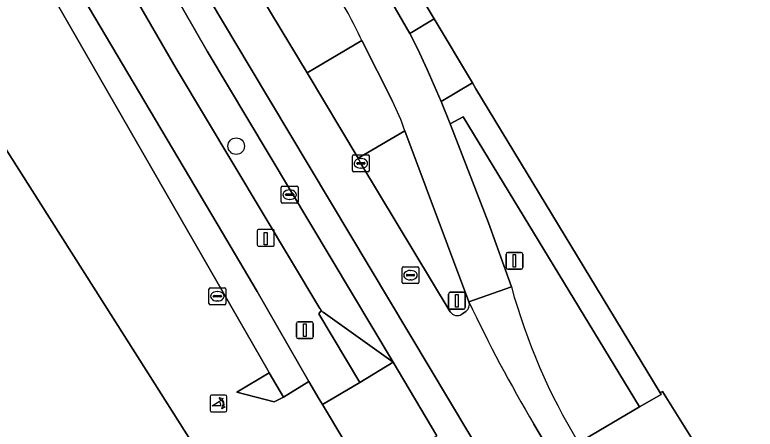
# Model space of a CAD drawing. Extents: x 161771 to 163125, y 382475 to 383179.
# Drawn here: x 162244.33 to 162288.18, y 382996.5 to 383021.05 of the extents above; entities that cross this region are included whole.
import ezdxf

# ---------------------------------------------------------------- set-up
doc = ezdxf.new("R2010")
doc.units = 0
for name, color, linetype in [('IMGEO_Berm_groen', 7, 'Continuous'), ('IMGEO_Boom', 7, 'Continuous'), ('IMGEO_Erf', 7, 'Continuous'), ('IMGEO_Fietspad_gesloten', 7, 'Continuous'), ('IMGEO_Groenvoorziening', 7, 'Continuous'), ('IMGEO_Kolk', 7, 'Continuous'), ('IMGEO_Laadpaal', 7, 'Continuous'), ('IMGEO_Lichtmast', 7, 'Continuous'), ('IMGEO_Pand', 7, 'Continuous'), ('IMGEO_Parkeervlak_open', 7, 'Continuous'), ('IMGEO_Poller', 7, 'Continuous'), ('IMGEO_Rijbaan_lokaal_gesloten', 7, 'Continuous'), ('IMGEO_Rijbaan_lokaal_open', 7, 'Continuous'), ('IMGEO_Rioolput', 7, 'Continuous'), ('IMGEO_Verkeersbordpaal', 7, 'Continuous'), ('IMGEO_Verkeerseiland_groen', 7, 'Continuous'), ('IMGEO_Voetpad_open', 7, 'Continuous')]:
    doc.layers.add(name, color=color, linetype=linetype)

msp = doc.modelspace()

# ---------------------------------------------------------------- linework, layer by layer
at = {"layer": 'IMGEO_Berm_groen'}
msp.add_lwpolyline([(162258.506, 383022.838), (162261.644, 383017.607), (162264.888, 383019.529)], dxfattribs=at)
msp.add_arc((162238.099, 383006.958), 29.592, 25.139, 32.18, dxfattribs=at)
at = {"layer": 'IMGEO_Boom'}
msp.add_circle((162257.441, 383013.272), 0.489, dxfattribs=at)
at = {"layer": 'IMGEO_Erf'}
for points in [[(162390.903, 383018.326), (162345.808, 383028.59), (162341.754, 383029.513), (162329.778, 383032.259), (162316.365, 383035.231), (162315.135, 383035.503), (162307.564, 383037.18), (162307.693, 383037.758), (162286.531, 383042.481), (162272.573, 383045.648), (162271.942, 383042.707), (162267.815, 383023.058), (162269.166, 383020.806), (162271.44, 383017.015), (162271.642, 383016.678), (162282.561, 382998.663), (162282.694, 382998.745), (162285.645, 382993.994)], [(162265.135, 382993.636), (162262.556, 382997.957), (162262.365, 382998.277), (162261.74, 382999.324), (162260.234, 382998.399), (162259.692, 382998.126), (162257.482, 382998.695), (162259.402, 382999.848), (162259.315, 383000), (162244.219, 383026.291), (162241.992, 383037.016), (162236.909, 383038.191), (162235.21, 383038.577), (162234.544, 383035.577), (162234.18, 383033.937), (162237.732, 383028.397), (162238.726, 383029.045), (162238.997, 383028.624), (162237.993, 383027.987), (162239.092, 383026.259), (162236.485, 383024.601), (162252.111, 383000), (162254.878, 382995.644)]]:
    msp.add_lwpolyline(points, dxfattribs=at)
at = {"layer": 'IMGEO_Fietspad_gesloten'}
for points in [[(162267.436, 383014.181), (162271.227, 383004.056), (162273.743, 383004.937), (162272.387, 383008.736), (162270.119, 383014.6), (162269.582, 383015.918), (162268.749, 383017.818), (162268.188, 383019.062), (162267.734, 383019.951), (162266.865, 383021.456), (162266.476, 383022.107), (162261.893, 383029.84)], [(162264.888, 383019.529), (162266.692, 383015.933)]]:
    msp.add_lwpolyline(points, dxfattribs=at)
for centre, radius, start, end in [((162238.099, 383006.958), 29.592, 25.139, 32.18), ((162256.013, 383010.364), 12.044, 18.4766, 27.5412)]:
    msp.add_arc(centre, radius, start, end, dxfattribs=at)
at = {"layer": 'IMGEO_Groenvoorziening'}
for points in [[(162242.642, 383038.727), (162241.63, 383038.949), (162241.992, 383037.016), (162244.219, 383026.291), (162259.315, 383000), (162259.402, 382999.848), (162260.234, 382998.399), (162261.74, 382999.324), (162258.681, 383004.654), (162256.308, 383008.673), (162248.068, 383022.61), (162245.985, 383026.331)], [(162270.887, 383015.006), (162270.119, 383014.6), (162272.387, 383008.736), (162273.743, 383004.937)], [(162277.713, 382995.702), (162281.332, 382997.822), (162270.887, 383015.006)]]:
    msp.add_lwpolyline(points, dxfattribs=at)
msp.add_lwpolyline([(162259.402, 382999.848), (162257.482, 382998.695), (162259.692, 382998.126), (162260.234, 382998.399)], close=True, dxfattribs=at)
msp.add_arc((162309.016, 383014.63), 36.581, 195.3649, 211.1595, dxfattribs=at)
at = {"layer": 'IMGEO_Kolk'}
for p, q in [((162264.326, 383011.827), (162264.326, 383012.679)), ((162264.401, 383012.753), (162265.253, 383012.753)), ((162264.814, 383012.533), (162264.839, 383012.533)), ((162265.327, 383012.679), (162265.327, 383011.827)), ((162264.585, 383012.247), (162264.585, 383012.259)), ((162265.023, 383012.21), (162264.625, 383012.21)), ((162264.628, 383012.296), (162265.026, 383012.296)), ((162264.837, 383011.973), (162264.812, 383011.973)), ((162265.069, 383012.259), (162265.069, 383012.247)), ((162265.253, 383011.753), (162264.401, 383011.753)), ((162260.111, 383009.97), (162260.111, 383010.822)), ((162260.186, 383010.896), (162261.038, 383010.896)), ((162260.599, 383010.676), (162260.624, 383010.676)), ((162261.112, 383010.822), (162261.112, 383009.97)), ((162260.37, 383010.39), (162260.37, 383010.402)), ((162260.808, 383010.353), (162260.41, 383010.353)), ((162260.413, 383010.439), (162260.811, 383010.439)), ((162260.854, 383010.402), (162260.854, 383010.39)), ((162261.038, 383009.896), (162260.186, 383009.896)), ((162260.622, 383010.116), (162260.597, 383010.116)), ((162255.828, 383003.953), (162255.828, 383004.805)), ((162255.903, 383004.879), (162256.755, 383004.879)), ((162256.316, 383004.659), (162256.341, 383004.659)), ((162256.829, 383004.805), (162256.829, 383003.953)), ((162256.087, 383004.373), (162256.087, 383004.385)), ((162256.525, 383004.336), (162256.127, 383004.336)), ((162256.13, 383004.422), (162256.528, 383004.422)), ((162256.339, 383004.099), (162256.314, 383004.099)), ((162256.571, 383004.385), (162256.571, 383004.373)), ((162256.755, 383003.879), (162255.903, 383003.879))]:
    msp.add_line(p, q, dxfattribs=at)
for points in [[(162264.326, 383011.827), (162264.326, 383012.679)], [(162264.401, 383012.753), (162265.253, 383012.753)], [(162265.327, 383012.679), (162265.327, 383011.827)], [(162265.253, 383011.753), (162264.401, 383011.753)], [(162260.111, 383009.97), (162260.111, 383010.822)], [(162260.186, 383010.896), (162261.038, 383010.896)], [(162261.112, 383010.822), (162261.112, 383009.97)], [(162261.038, 383009.896), (162260.186, 383009.896)], [(162255.828, 383003.953), (162255.828, 383004.805)], [(162255.903, 383004.879), (162256.755, 383004.879)], [(162256.829, 383004.805), (162256.829, 383003.953)], [(162256.755, 383003.879), (162255.903, 383003.879)]]:
    msp.add_lwpolyline(points, dxfattribs=at)
for centre, radius, start, end in [((162264.403, 383012.677), 0.0765, 91.552, 178.448), ((162264.403, 383012.677), 0.0765, 91.552, 178.448), ((162265.251, 383012.677), 0.0765, 1.552, 88.448), ((162265.251, 383012.677), 0.0765, 1.552, 88.448), ((162264.625, 383012.256), 0.0403, 85.8775, 175.7526), ((162264.622, 383012.246), 0.0366, 178.938, 274.7102), ((162265.026, 383012.253), 0.043, 264.8664, 352.4533), ((162265.03, 383012.258), 0.0386, 1.7309, 96.639), ((162264.403, 383011.829), 0.0765, 181.552, 268.448), ((162264.403, 383011.829), 0.0765, 181.552, 268.448), ((162265.251, 383011.829), 0.0765, 271.552, 358.448), ((162265.251, 383011.829), 0.0765, 271.552, 358.448), ((162260.188, 383010.82), 0.0765, 91.552, 178.448), ((162260.188, 383010.82), 0.0765, 91.552, 178.448), ((162261.036, 383010.82), 0.0765, 1.552, 88.448), ((162261.036, 383010.82), 0.0765, 1.552, 88.448), ((162260.41, 383010.399), 0.0403, 85.8775, 175.7526), ((162260.407, 383010.389), 0.0366, 178.938, 274.7102), ((162260.811, 383010.396), 0.043, 264.8664, 352.4533), ((162260.815, 383010.401), 0.0386, 1.7309, 96.639), ((162260.188, 383009.972), 0.0765, 181.552, 268.448), ((162260.188, 383009.972), 0.0765, 181.552, 268.448), ((162261.036, 383009.972), 0.0765, 271.552, 358.448), ((162261.036, 383009.972), 0.0765, 271.552, 358.448), ((162255.905, 383004.803), 0.0765, 91.552, 178.448), ((162255.905, 383004.803), 0.0765, 91.552, 178.448), ((162256.753, 383004.803), 0.0765, 1.552, 88.448), ((162256.753, 383004.803), 0.0765, 1.552, 88.448), ((162256.127, 383004.382), 0.0403, 85.8775, 175.7526), ((162256.124, 383004.372), 0.0366, 178.938, 274.7102), ((162256.528, 383004.379), 0.043, 264.8664, 352.4533), ((162256.532, 383004.384), 0.0386, 1.7309, 96.639), ((162255.905, 383003.955), 0.0765, 181.552, 268.448), ((162255.905, 383003.955), 0.0765, 181.552, 268.448), ((162256.753, 383003.955), 0.0765, 271.552, 358.448), ((162256.753, 383003.955), 0.0765, 271.552, 358.448)]:
    msp.add_arc(centre, radius, start, end, dxfattribs=at)
for centre, major_axis, ratio, start_param, end_param in [((162264.813, 383012.253), (-0.387, 0.002), 0.722429, 4.712389, 7.853982), ((162264.838, 383012.253), (-0.39, 0.002), 0.717154, 1.570796, 4.712389), ((162260.598, 383010.396), (-0.387, 0.002), 0.722429, 4.712389, 7.853982), ((162260.623, 383010.396), (-0.39, 0.002), 0.717154, 1.570796, 4.712389), ((162256.315, 383004.379), (-0.387, 0.002), 0.722429, 4.712389, 7.853982), ((162256.34, 383004.379), (-0.39, 0.002), 0.717154, 1.570796, 4.712389)]:
    msp.add_ellipse(centre, major_axis=major_axis, ratio=ratio, start_param=start_param, end_param=end_param, dxfattribs=at)
at = {"layer": 'IMGEO_Laadpaal'}
for p, q in [((162258.693, 383008.259), (162258.693, 383007.418)), ((162258.693, 383008.259), (162258.693, 383007.418)), ((162259.609, 383008.343), (162258.768, 383008.343)), ((162259.609, 383008.343), (162258.768, 383008.343)), ((162259.693, 383007.427), (162259.693, 383008.268)), ((162259.693, 383007.427), (162259.693, 383008.268)), ((162258.777, 383007.343), (162259.618, 383007.343)), ((162258.777, 383007.343), (162259.618, 383007.343))]:
    msp.add_line(p, q, dxfattribs=at)
msp.add_lwpolyline([(162259.108, 383008.156), (162259.268, 383008.156), (162259.268, 383007.423), (162259.108, 383007.423), (162259.108, 383008.156)], dxfattribs=at)
for centre, start, end in [((162258.771, 383008.265), 92.4484, 184.2845), ((162258.771, 383008.265), 92.4484, 184.2845), ((162259.615, 383008.265), 2.4484, 94.2845), ((162259.615, 383008.265), 2.4484, 94.2845), ((162258.771, 383007.421), 182.4484, 274.2845), ((162258.771, 383007.421), 182.4484, 274.2845), ((162259.615, 383007.421), 272.4484, 4.2845), ((162259.615, 383007.421), 272.4484, 4.2845)]:
    msp.add_arc(centre, 0.0779, start, end, dxfattribs=at)
at = {"layer": 'IMGEO_Lichtmast'}
for p, q in [((162261.012, 383001.967), (162261.012, 383002.767)), ((162261.012, 383002.767), (162261.012, 383001.967)), ((162261.112, 383002.867), (162261.902, 383002.867)), ((162261.902, 383002.867), (162261.112, 383002.867)), ((162262.002, 383002.767), (162262.002, 383001.967)), ((162262.002, 383001.967), (162262.002, 383002.767)), ((162261.902, 383001.867), (162261.112, 383001.867)), ((162261.112, 383001.867), (162261.902, 383001.867))]:
    msp.add_line(p, q, dxfattribs=at)
msp.add_lwpolyline([(162261.432, 383002.742), (162261.582, 383002.742), (162261.582, 383001.992), (162261.432, 383001.992), (162261.432, 383002.742)], dxfattribs=at)
for centre, start, end in [((162261.112, 383002.767), 90, 180), ((162261.112, 383002.767), 90, 180), ((162261.902, 383002.767), 0, 90), ((162261.902, 383002.767), 360, 90), ((162261.112, 383001.967), 180, 270), ((162261.112, 383001.967), 180, 270), ((162261.902, 383001.967), 270, 0), ((162261.902, 383001.967), 270, 0)]:
    msp.add_arc(centre, 0.1, start, end, dxfattribs=at)
at = {"layer": 'IMGEO_Pand'}
msp.add_lwpolyline([(162254.878, 382995.644), (162252.111, 383000), (162236.485, 383024.601), (162239.092, 383026.259), (162237.993, 383027.987), (162238.997, 383028.624), (162238.726, 383029.045), (162237.732, 383028.397), (162234.18, 383033.937), (162234.544, 383035.577), (162235.21, 383038.577), (162236.101, 383042.589), (162228.166, 383044.363), (162177.562, 383055.68), (162177.897, 383057.502), (162173.016, 383053.686), (162171.735, 383052.687), (162148.955, 383034.805)], dxfattribs=at)
at = {"layer": 'IMGEO_Parkeervlak_open'}
for points in [[(162262.588, 383003.433), (162266.739, 383000.473), (162255.729, 383018.904), (162250.185, 383028.561)], [(162249.832, 383024.889), (162253.882, 383017.878), (162262.393, 383003.656)]]:
    msp.add_lwpolyline(points, dxfattribs=at)
for centre, radius, start, end in [((162262.892, 383003.892), 0.552, 205.3091, 220.3048), ((162262.9, 383003.909), 0.569, 221.0827, 236.7538)]:
    msp.add_arc(centre, radius, start, end, dxfattribs=at)
at = {"layer": 'IMGEO_Poller'}
for p, q in [((162255.891, 382998.43), (162255.891, 382997.623)), ((162255.891, 382998.43), (162255.891, 382997.623)), ((162256.793, 382998.525), (162255.985, 382998.525)), ((162256.793, 382998.525), (162255.985, 382998.525)), ((162256.887, 382997.623), (162256.887, 382998.43)), ((162256.887, 382997.623), (162256.887, 382998.43)), ((162255.985, 382997.528), (162256.793, 382997.528)), ((162255.985, 382997.528), (162256.793, 382997.528))]:
    msp.add_line(p, q, dxfattribs=at)
for points in [[(162256.57, 382998.254), (162256.558, 382998.181), (162256.433, 382998.386)], [(162256.433, 382998.386), (162256.664, 382998.32), (162256.593, 382998.288)], [(162256.526, 382997.881), (162256.013, 382997.881), (162256.443, 382998.156)], [(162256.586, 382997.709), (162256.652, 382997.94), (162256.682, 382997.872)], [(162256.718, 382997.845), (162256.79, 382997.834), (162256.586, 382997.709)]]:
    msp.add_lwpolyline(points, dxfattribs=at)
for centre, radius, start, end in [((162255.985, 382998.43), 0.0946, 90, 180), ((162255.985, 382998.43), 0.0946, 90, 180), ((162256.793, 382998.43), 0.0946, 0, 90), ((162256.793, 382998.43), 0.0946, 0, 90), ((162256.198, 382997.931), 0.332, 351.3247, 42.4854), ((162256.212, 382997.941), 0.476, 351.7527, 41.1691), ((162256.212, 382997.941), 0.516, 349.3569, 42.2912), ((162255.985, 382997.623), 0.0946, 180, 270), ((162255.985, 382997.623), 0.0946, 180, 270), ((162256.793, 382997.623), 0.0946, 270, 0), ((162256.793, 382997.623), 0.0946, 270, 0)]:
    msp.add_arc(centre, radius, start, end, dxfattribs=at)
at = {"layer": 'IMGEO_Rijbaan_lokaal_gesloten'}
for points in [[(162247.568, 383033.047), (162250.185, 383028.561), (162255.729, 383018.904), (162266.739, 383000.473), (162269.326, 382996.118)], [(162252.687, 383027.32), (162258.27, 383017.942), (162277.114, 382986.385), (162314.204, 382923.986), (162330.304, 382896.843), (162338.934, 382882.25), (162339.793, 382880.803)], [(162277.114, 382986.385), (162258.27, 383017.942), (162252.687, 383027.32)], [(162270.123, 383003.466), (162264.827, 383012.253), (162264.658, 383012.57), (162261.644, 383017.607), (162258.506, 383022.838)], [(162273.743, 383004.937), (162271.227, 383004.056)], [(162271.051, 383003.482), (162270.802, 383003.31)], [(162341.807, 382884.166), (162340.693, 382886.098), (162333.368, 382898.598), (162322.883, 382916.238), (162309.554, 382938.696), (162306.687, 382943.516), (162275.079, 382996.8)], [(162275.079, 382996.8), (162306.687, 382943.516), (162309.554, 382938.696), (162322.883, 382916.238), (162333.368, 382898.598), (162340.693, 382886.098), (162341.807, 382884.166)]]:
    msp.add_lwpolyline(points, dxfattribs=at)
for centre, radius, start, end in [((162309.016, 383014.63), 36.581, 195.3649, 211.1595), ((162270.729, 383003.895), 0.524, 307.9703, 17.9365), ((162347.924, 383040.122), 84.754, 205.18465, 210.74042), ((162347.924, 383040.122), 84.754, 205.18465, 210.74042), ((162270.54, 383003.727), 0.492, 212.0277, 302.094)]:
    msp.add_arc(centre, radius, start, end, dxfattribs=at)
at = {"layer": 'IMGEO_Rijbaan_lokaal_open'}
for points in [[(162264.888, 383019.529), (162261.644, 383017.607), (162264.658, 383012.57), (162267.436, 383014.181)], [(162266.692, 383015.933), (162264.888, 383019.529)]]:
    msp.add_lwpolyline(points, dxfattribs=at)
msp.add_arc((162256.013, 383010.364), 12.044, 18.4766, 27.5412, dxfattribs=at)
at = {"layer": 'IMGEO_Rioolput'}
for p, q in [((162267.265, 383005.2), (162267.265, 383006.052)), ((162267.34, 383006.126), (162268.192, 383006.126)), ((162267.753, 383005.906), (162267.778, 383005.906)), ((162268.266, 383006.052), (162268.266, 383005.2)), ((162267.524, 383005.62), (162267.524, 383005.632)), ((162267.962, 383005.583), (162267.564, 383005.583)), ((162267.567, 383005.669), (162267.965, 383005.669)), ((162268.008, 383005.632), (162268.008, 383005.62)), ((162268.192, 383005.126), (162267.34, 383005.126)), ((162267.776, 383005.346), (162267.751, 383005.346))]:
    msp.add_line(p, q, dxfattribs=at)
for points in [[(162267.265, 383005.2), (162267.265, 383006.052)], [(162267.34, 383006.126), (162268.192, 383006.126)], [(162268.266, 383006.052), (162268.266, 383005.2)], [(162268.192, 383005.126), (162267.34, 383005.126)]]:
    msp.add_lwpolyline(points, dxfattribs=at)
for centre, radius, start, end in [((162267.342, 383006.05), 0.0765, 91.552, 178.448), ((162267.342, 383006.05), 0.0765, 91.552, 178.448), ((162268.19, 383006.05), 0.0765, 1.552, 88.448), ((162268.19, 383006.05), 0.0765, 1.552, 88.448), ((162267.564, 383005.629), 0.0403, 85.8775, 175.7526), ((162267.561, 383005.619), 0.0366, 178.938, 274.7102), ((162267.965, 383005.626), 0.043, 264.8664, 352.4533), ((162267.969, 383005.631), 0.0386, 1.7309, 96.639), ((162267.342, 383005.202), 0.0765, 181.552, 268.448), ((162267.342, 383005.202), 0.0765, 181.552, 268.448), ((162268.19, 383005.202), 0.0765, 271.552, 358.448), ((162268.19, 383005.202), 0.0765, 271.552, 358.448)]:
    msp.add_arc(centre, radius, start, end, dxfattribs=at)
for centre, major_axis, ratio, start_param, end_param in [((162267.752, 383005.626), (-0.387, 0.002), 0.722429, 4.712389, 7.853982), ((162267.777, 383005.626), (-0.39, 0.002), 0.717154, 1.570796, 4.712389)]:
    msp.add_ellipse(centre, major_axis=major_axis, ratio=ratio, start_param=start_param, end_param=end_param, dxfattribs=at)
at = {"layer": 'IMGEO_Verkeersbordpaal'}
for p, q in [((162273.423, 383006.079), (162273.423, 383006.879)), ((162273.423, 383006.879), (162273.423, 383006.079)), ((162273.523, 383006.979), (162274.313, 383006.979)), ((162274.313, 383006.979), (162273.523, 383006.979)), ((162274.413, 383006.879), (162274.413, 383006.079)), ((162274.413, 383006.079), (162274.413, 383006.879)), ((162274.313, 383005.979), (162273.523, 383005.979)), ((162273.523, 383005.979), (162274.313, 383005.979)), ((162270.02, 383003.712), (162270.02, 383004.512)), ((162270.02, 383004.512), (162270.02, 383003.712)), ((162270.12, 383004.612), (162270.91, 383004.612)), ((162270.91, 383004.612), (162270.12, 383004.612)), ((162271.01, 383004.512), (162271.01, 383003.712)), ((162271.01, 383003.712), (162271.01, 383004.512)), ((162270.91, 383003.612), (162270.12, 383003.612)), ((162270.12, 383003.612), (162270.91, 383003.612))]:
    msp.add_line(p, q, dxfattribs=at)
for points in [[(162273.843, 383006.854), (162273.993, 383006.854), (162273.993, 383006.104), (162273.843, 383006.104), (162273.843, 383006.854)], [(162270.44, 383004.487), (162270.59, 383004.487), (162270.59, 383003.737), (162270.44, 383003.737), (162270.44, 383004.487)]]:
    msp.add_lwpolyline(points, dxfattribs=at)
for centre, start, end in [((162273.523, 383006.879), 90, 180), ((162273.523, 383006.879), 90, 180), ((162274.313, 383006.879), 0, 90), ((162274.313, 383006.879), 360, 90), ((162273.523, 383006.079), 180, 270), ((162273.523, 383006.079), 180, 270), ((162274.313, 383006.079), 270, 0), ((162274.313, 383006.079), 270, 0), ((162270.12, 383004.512), 90, 180), ((162270.12, 383004.512), 90, 180), ((162270.91, 383004.512), 0, 90), ((162270.91, 383004.512), 360, 90), ((162270.12, 383003.712), 180, 270), ((162270.12, 383003.712), 180, 270), ((162270.91, 383003.712), 270, 0), ((162270.91, 383003.712), 270, 0)]:
    msp.add_arc(centre, 0.1, start, end, dxfattribs=at)
at = {"layer": 'IMGEO_Verkeerseiland_groen'}
for points in [[(162267.436, 383014.181), (162264.658, 383012.57), (162264.827, 383012.253), (162270.123, 383003.466)], [(162271.227, 383004.056), (162267.436, 383014.181)], [(162262.471, 383003.535), (162262.33, 383003.335), (162264.761, 382999.277), (162266.739, 383000.473), (162262.588, 383003.433)], [(162270.802, 383003.31), (162271.051, 383003.482)]]:
    msp.add_lwpolyline(points, dxfattribs=at)
for centre, radius, start, end in [((162270.729, 383003.895), 0.524, 307.9703, 17.9365), ((162262.9, 383003.909), 0.569, 221.0827, 236.7538), ((162270.54, 383003.727), 0.492, 212.0277, 302.094)]:
    msp.add_arc(centre, radius, start, end, dxfattribs=at)
at = {"layer": 'IMGEO_Voetpad_open'}
for points in [[(162261.893, 383029.84), (162266.476, 383022.107), (162266.865, 383021.456), (162267.734, 383019.951), (162269.166, 383020.806), (162267.815, 383023.058), (162267.114, 383024.227), (162263.52, 383030.304), (162263.215, 383030.886)], [(162245.985, 383026.331), (162248.068, 383022.61), (162256.308, 383008.673), (162258.681, 383004.654), (162261.74, 382999.324), (162262.365, 382998.277), (162262.556, 382997.957), (162264.761, 382999.277), (162262.33, 383003.335), (162262.471, 383003.535)], [(162262.393, 383003.656), (162253.882, 383017.878), (162249.832, 383024.889)], [(162298.198, 382970.688), (162299.205, 382971.267), (162285.645, 382993.994), (162282.694, 382998.745), (162282.561, 382998.663), (162282.621, 382998.564), (162281.332, 382997.822), (162277.713, 382995.702), (162278.279, 382994.741), (162281.441, 382989.446), (162283.412, 382990.65), (162295.219, 382970.753), (162293.232, 382969.581), (162300.224, 382957.807), (162302.215, 382959.014), (162320.137, 382928.801), (162318.235, 382927.528), (162324.516, 382916.948), (162326.472, 382918.127), (162341.708, 382892.457), (162339.727, 382891.336), (162343.193, 382885.422), (162344.002, 382884.116)]]:
    msp.add_lwpolyline(points, dxfattribs=at)
for points in [[(162269.166, 383020.806), (162267.734, 383019.951), (162268.188, 383019.062), (162268.749, 383017.818), (162269.582, 383015.918), (162271.44, 383017.015)], [(162271.642, 383016.678), (162271.44, 383017.015), (162269.582, 383015.918), (162270.119, 383014.6), (162270.887, 383015.006), (162281.332, 382997.822), (162282.621, 382998.564), (162282.561, 382998.663)], [(162266.739, 383000.473), (162264.761, 382999.277), (162262.556, 382997.957), (162265.135, 382993.636), (162269.326, 382996.118)]]:
    msp.add_lwpolyline(points, close=True, dxfattribs=at)
msp.add_arc((162262.892, 383003.892), 0.552, 205.3091, 220.3048, dxfattribs=at)

doc.saveas('drawing.dxf')
